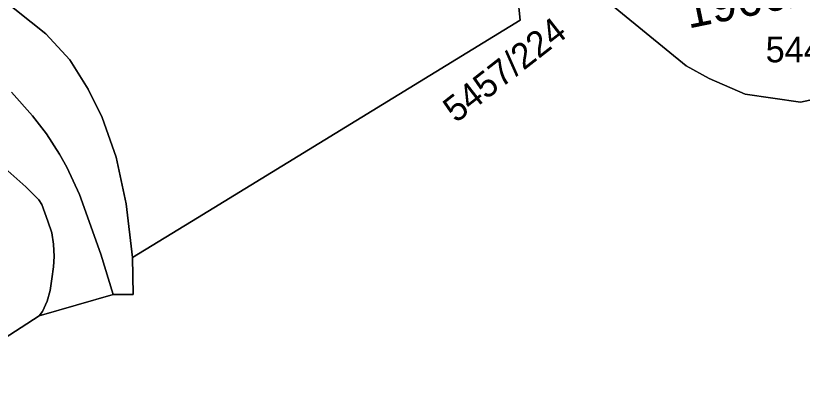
# Model space of a CAD drawing. Extents: x -263587 to -261993, y -1238795 to -1236748.
# Drawn here: x -262844.92 to -262811.16, y -1237343.72 to -1237328.01 of the extents above; entities that cross this region are included whole.
import ezdxf

# ---------------------------------------------------------------- set-up
doc = ezdxf.new("R2010")
doc.units = 0
doc.layers.add('Vrstva 1', color=7, linetype='Continuous')
doc.layers.add('Vrstva 3', color=7, linetype='Continuous')

msp = doc.modelspace()

# ---------------------------------------------------------------- linework, layer by layer
at = {"layer": 'Vrstva 1'}
for p, q in [((-262850.66, -1237323.21), (-262843.63, -1237328.78)), ((-262843.63, -1237328.78), (-262850.66, -1237323.21)), ((-262816.14, -1237330.16), (-262820.19, -1237326.84)), ((-262820.19, -1237326.84), (-262816.14, -1237330.16)), ((-262823.26, -1237328.2), (-262823.39, -1237327.03)), ((-262823.39, -1237327.03), (-262823.26, -1237328.2)), ((-262837.12, -1237336.69), (-262823.26, -1237328.2)), ((-262823.26, -1237328.2), (-262837.12, -1237336.69)), ((-262843.63, -1237328.78), (-262842.6, -1237329.91)), ((-262842.6, -1237329.91), (-262843.63, -1237328.78)), ((-262842.6, -1237329.91), (-262841.81, -1237331.16)), ((-262841.81, -1237331.16), (-262842.6, -1237329.91)), ((-262815.15, -1237330.7), (-262816.14, -1237330.16)), ((-262816.14, -1237330.16), (-262815.15, -1237330.7)), ((-262813.61, -1237331.38), (-262815.15, -1237330.7)), ((-262815.15, -1237330.7), (-262813.61, -1237331.38)), ((-262841.81, -1237331.16), (-262841.2, -1237332.38)), ((-262841.2, -1237332.38), (-262841.81, -1237331.16)), ((-262844.19, -1237332.31), (-262845.09, -1237331.29)), ((-262845.09, -1237331.29), (-262844.19, -1237332.31)), ((-262811.23, -1237331.72), (-262813.61, -1237331.38)), ((-262813.61, -1237331.38), (-262811.23, -1237331.72)), ((-262809.25, -1237331.3), (-262811.23, -1237331.72)), ((-262811.23, -1237331.72), (-262809.25, -1237331.3)), ((-262843.59, -1237333.09), (-262844.19, -1237332.31)), ((-262844.19, -1237332.31), (-262843.59, -1237333.09)), ((-262841.2, -1237332.38), (-262840.6, -1237334.08)), ((-262840.6, -1237334.08), (-262841.2, -1237332.38)), ((-262843.03, -1237333.95), (-262843.59, -1237333.09)), ((-262843.59, -1237333.09), (-262843.03, -1237333.95)), ((-262842.72, -1237334.52), (-262843.03, -1237333.95)), ((-262843.03, -1237333.95), (-262842.72, -1237334.52)), ((-262840.6, -1237334.08), (-262840.18, -1237336.09)), ((-262840.18, -1237336.09), (-262840.6, -1237334.08)), ((-262844.48, -1237335.36), (-262845.38, -1237334.56)), ((-262845.38, -1237334.56), (-262844.48, -1237335.36)), ((-262842.18, -1237335.69), (-262842.72, -1237334.52)), ((-262842.72, -1237334.52), (-262842.18, -1237335.69)), ((-262843.92, -1237335.92), (-262844.48, -1237335.36)), ((-262844.48, -1237335.36), (-262843.92, -1237335.92)), ((-262843.8, -1237336.12), (-262843.92, -1237335.92)), ((-262843.92, -1237335.92), (-262843.8, -1237336.12)), ((-262841.26, -1237338.25), (-262842.18, -1237335.69)), ((-262842.18, -1237335.69), (-262841.26, -1237338.25)), ((-262843.53, -1237336.83), (-262843.8, -1237336.12)), ((-262843.8, -1237336.12), (-262843.53, -1237336.83)), ((-262840.18, -1237336.09), (-262839.91, -1237338.4)), ((-262839.91, -1237338.4), (-262840.18, -1237336.09)), ((-262843.37, -1237337.33), (-262843.53, -1237336.83)), ((-262843.53, -1237336.83), (-262843.37, -1237337.33)), ((-262839.91, -1237338.4), (-262837.12, -1237336.69)), ((-262837.12, -1237336.69), (-262839.91, -1237338.4)), ((-262843.3, -1237337.83), (-262843.37, -1237337.33)), ((-262843.37, -1237337.33), (-262843.3, -1237337.83)), ((-262843.26, -1237338.36), (-262843.3, -1237337.83)), ((-262843.3, -1237337.83), (-262843.26, -1237338.36)), ((-262840.73, -1237339.98), (-262841.26, -1237338.25)), ((-262841.26, -1237338.25), (-262840.73, -1237339.98)), ((-262843.3, -1237338.8), (-262843.26, -1237338.36)), ((-262843.26, -1237338.36), (-262843.3, -1237338.8)), ((-262839.91, -1237338.4), (-262839.88, -1237339.98)), ((-262839.88, -1237339.98), (-262839.91, -1237338.4)), ((-262843.37, -1237339.31), (-262843.3, -1237338.8)), ((-262843.3, -1237338.8), (-262843.37, -1237339.31)), ((-262843.44, -1237339.82), (-262843.37, -1237339.31)), ((-262843.37, -1237339.31), (-262843.44, -1237339.82)), ((-262843.91, -1237340.9), (-262840.73, -1237339.98)), ((-262840.73, -1237339.98), (-262843.91, -1237340.9)), ((-262843.57, -1237340.27), (-262843.44, -1237339.82)), ((-262843.44, -1237339.82), (-262843.57, -1237340.27)), ((-262839.88, -1237339.98), (-262840.73, -1237339.98)), ((-262840.73, -1237339.98), (-262839.88, -1237339.98)), ((-262843.77, -1237340.72), (-262843.57, -1237340.27)), ((-262843.57, -1237340.27), (-262843.77, -1237340.72)), ((-262851.3, -1237345.7), (-262843.91, -1237340.9)), ((-262843.91, -1237340.9), (-262851.3, -1237345.7)), ((-262843.91, -1237340.9), (-262843.77, -1237340.72)), ((-262843.77, -1237340.72), (-262843.91, -1237340.9))]:
    msp.add_line(p, q, dxfattribs=at)
at = {"layer": 'Vrstva 3'}
msp.add_lwpolyline([(-262820.187, -1237326.841), (-262795.54, -1237322.02), (-262805.82, -1237328.95), (-262808.15, -1237330.76), (-262809.25, -1237331.3), (-262811.23, -1237331.72), (-262813.61, -1237331.38), (-262815.15, -1237330.7), (-262816.14, -1237330.16)], close=True, dxfattribs=at)

# ---------------------------------------------------------------- texts
at = {"layer": 'Vrstva 1'}
msp.add_text('5457/224', height=1.1, rotation=37.9871, dxfattribs=at).set_placement((-262826.02, -1237332.645))
msp.add_text('5447/1', height=1.1, dxfattribs=at).set_placement((-262812.728, -1237330.01))
at = {"layer": 'Vrstva 3'}
msp.add_text('1960/501', height=1.5, rotation=11.5165, dxfattribs=at).set_placement((-262816.05, -1237328.564))

doc.saveas('drawing.dxf')
